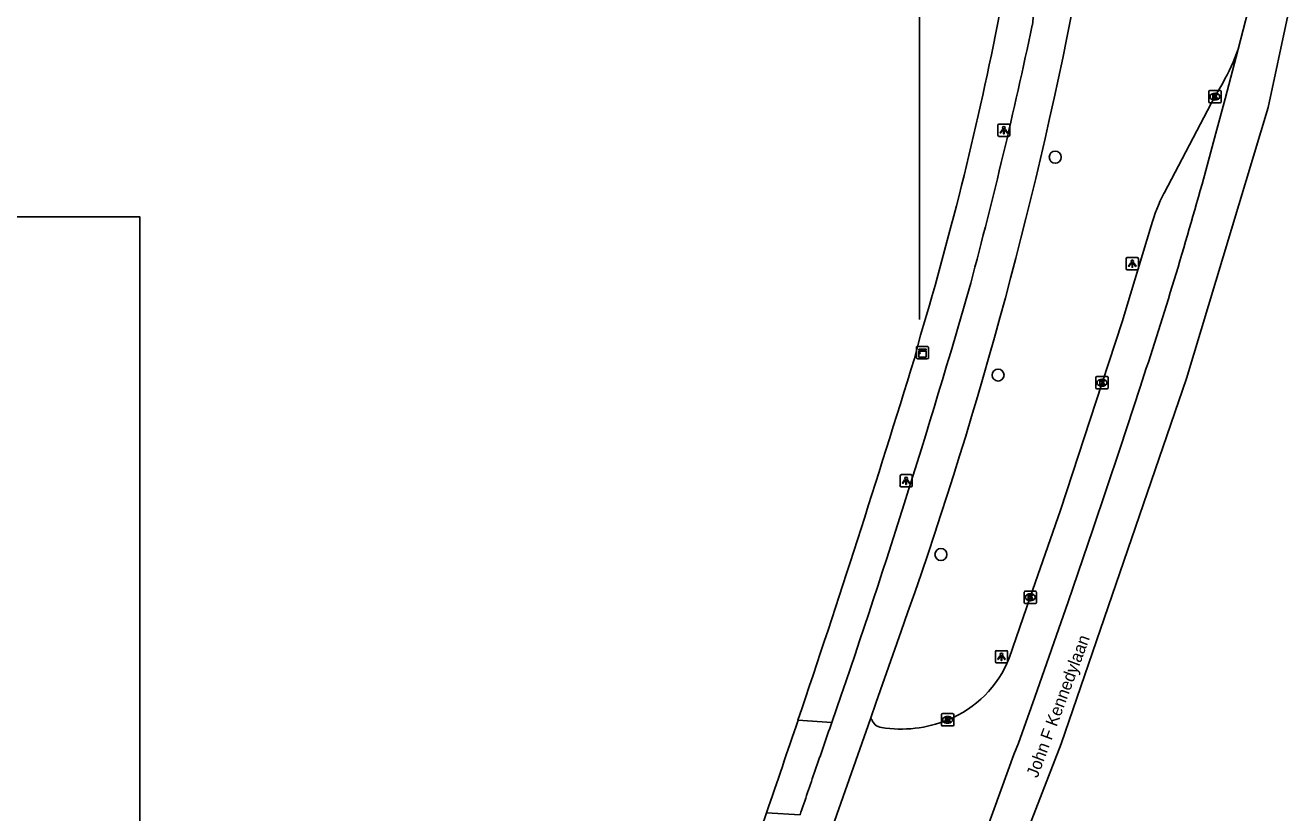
# Model space of a CAD drawing. Extents: x 161243 to 161752, y 384138 to 384885.
# Drawn here: x 161641 to 161744, y 384751.2 to 384815.5 of the extents above; entities that cross this region are included whole.
import ezdxf

# ---------------------------------------------------------------- set-up
doc = ezdxf.new("R2010")
doc.units = 0
for name, color, linetype in [('IMGEO_Boom', 7, 'Continuous'), ('IMGEO_Fietspad_gesloten', 7, 'Continuous'), ('IMGEO_Hek', 7, 'Continuous'), ('IMGEO_Kast', 7, 'Continuous'), ('IMGEO_Kolk', 7, 'Continuous'), ('IMGEO_Lichtpunt', 7, 'Continuous'), ('IMGEO_Openbare_ruimte_label', 7, 'Continuous'), ('IMGEO_Pand_vergunning_verleend', 7, 'Continuous'), ('IMGEO_Rijbaan_lokaal_gesloten', 7, 'Continuous'), ('IMGEO_Rijbaan_lokaal_open', 7, 'Continuous'), ('IMGEO_Voetpad_open', 7, 'Continuous')]:
    doc.layers.add(name, color=color, linetype=linetype)

msp = doc.modelspace()

# ---------------------------------------------------------------- linework, layer by layer
at = {"layer": 'IMGEO_Boom'}
for centre in [(161725.07, 384804.71), (161720.41, 384786.93), (161715.75, 384772.28)]:
    msp.add_circle(centre, 0.489, dxfattribs=at)
at = {"layer": 'IMGEO_Fietspad_gesloten'}
msp.add_lwpolyline([(161712.5, 384766.02), (161710.46, 384760.22), (161709.99, 384758.88)], dxfattribs=at)
for centre, radius, start, end in [((161715.17, 384816.77), 8.14, 350.8431, 58.2286), ((161376.64, 384885.92), 356.62, 340.3527, 348.9764), ((161325, 384899.29), 406.92, 345.0675, 348.1139), ((161030.54, 384992.23), 715.53, 340.93948, 343.95298)]:
    msp.add_arc(centre, radius, start, end, dxfattribs=at)
at = {"layer": 'IMGEO_Hek'}
msp.add_lwpolyline([(161709.2, 384824.32), (161714, 384817.76), (161713.99, 384791.46)], dxfattribs=at)
at = {"layer": 'IMGEO_Kast'}
for p, q in [((161713.74, 384788.34), (161713.74, 384789.18)), ((161713.74, 384789.18), (161713.74, 384788.34)), ((161713.81, 384789.26), (161714.65, 384789.26)), ((161714.65, 384789.26), (161713.81, 384789.26)), ((161714.74, 384789.19), (161714.74, 384788.35)), ((161714.74, 384788.35), (161714.74, 384789.19)), ((161714.66, 384788.26), (161713.82, 384788.26)), ((161713.82, 384788.26), (161714.66, 384788.26))]:
    msp.add_line(p, q, dxfattribs=at)
for points in [[(161713.93, 384789.05), (161714.53, 384789.05), (161714.53, 384788.97), (161713.93, 384788.97), (161713.93, 384789.05)], [(161713.93, 384788.88), (161714.53, 384788.88), (161714.53, 384788.39), (161713.93, 384788.39), (161713.93, 384788.88)]]:
    msp.add_lwpolyline(points, dxfattribs=at)
msp.add_circle((161714.02, 384788.72), 0.0377, dxfattribs=at)
for centre, start, end in [((161713.82, 384789.18), 92.4484, 184.2845), ((161713.82, 384789.18), 92.4484, 184.2845), ((161714.66, 384789.18), 2.4484, 94.2845), ((161714.66, 384789.18), 2.4484, 94.2845), ((161713.82, 384788.34), 182.4484, 274.2845), ((161713.82, 384788.34), 182.4484, 274.2845), ((161714.66, 384788.34), 272.4484, 4.2845), ((161714.66, 384788.34), 272.4484, 4.2845)]:
    msp.add_arc(centre, 0.0779, start, end, dxfattribs=at)
at = {"layer": 'IMGEO_Kolk'}
for p, q in [((161737.6, 384809.22), (161737.6, 384810.08)), ((161737.68, 384810.15), (161738.53, 384810.15)), ((161738.09, 384809.93), (161738.12, 384809.93)), ((161738.6, 384810.08), (161738.6, 384809.22)), ((161738.53, 384809.15), (161737.68, 384809.15)), ((161738.11, 384809.37), (161738.09, 384809.37)), ((161728.39, 384785.88), (161728.39, 384786.73)), ((161728.46, 384786.8), (161729.31, 384786.8)), ((161728.87, 384786.58), (161728.9, 384786.58)), ((161728.9, 384786.02), (161728.87, 384786.02)), ((161729.39, 384786.73), (161729.39, 384785.88)), ((161729.31, 384785.8), (161728.46, 384785.8)), ((161722.54, 384768.36), (161722.54, 384769.22)), ((161722.61, 384769.29), (161723.47, 384769.29)), ((161723.03, 384769.07), (161723.05, 384769.07)), ((161723.05, 384768.51), (161723.03, 384768.51)), ((161723.54, 384769.22), (161723.54, 384768.36)), ((161723.47, 384768.29), (161722.61, 384768.29)), ((161715.79, 384758.36), (161715.79, 384759.21)), ((161715.86, 384759.29), (161716.71, 384759.29)), ((161716.79, 384759.21), (161716.79, 384758.36)), ((161716.71, 384758.29), (161715.86, 384758.29)), ((161716.3, 384758.51), (161716.27, 384758.51)), ((161716.28, 384759.07), (161716.3, 384759.07))]:
    msp.add_line(p, q, dxfattribs=at)
for points in [[(161737.6, 384809.22), (161737.6, 384810.08)], [(161737.68, 384810.15), (161738.53, 384810.15)], [(161737.92, 384809.85), (161738.05, 384809.85), (161738.05, 384809.7), (161738.18, 384809.85), (161738.34, 384809.85), (161738.19, 384809.7), (161738.35, 384809.45), (161738.19, 384809.45), (161738.11, 384809.61), (161738.05, 384809.55), (161738.05, 384809.45), (161737.92, 384809.45), (161737.92, 384809.85)], [(161738.6, 384810.08), (161738.6, 384809.22)], [(161738.53, 384809.15), (161737.68, 384809.15)], [(161728.39, 384785.88), (161728.39, 384786.73)], [(161728.46, 384786.8), (161729.31, 384786.8)], [(161728.71, 384786.5), (161728.83, 384786.5), (161728.83, 384786.35), (161728.96, 384786.5), (161729.12, 384786.5), (161728.98, 384786.35), (161729.13, 384786.1), (161728.98, 384786.1), (161728.89, 384786.27), (161728.83, 384786.2), (161728.83, 384786.1), (161728.71, 384786.1), (161728.71, 384786.5)], [(161729.39, 384786.73), (161729.39, 384785.88)], [(161729.31, 384785.8), (161728.46, 384785.8)], [(161722.54, 384768.36), (161722.54, 384769.22)], [(161722.61, 384769.29), (161723.47, 384769.29)], [(161722.86, 384768.99), (161722.98, 384768.99), (161722.98, 384768.84), (161723.11, 384768.99), (161723.28, 384768.99), (161723.13, 384768.84), (161723.28, 384768.59), (161723.13, 384768.59), (161723.05, 384768.76), (161722.98, 384768.69), (161722.98, 384768.59), (161722.86, 384768.59), (161722.86, 384768.99)], [(161723.54, 384769.22), (161723.54, 384768.36)], [(161723.47, 384768.29), (161722.61, 384768.29)], [(161715.79, 384758.36), (161715.79, 384759.21)], [(161715.86, 384759.29), (161716.71, 384759.29)], [(161716.79, 384759.21), (161716.79, 384758.36)], [(161716.71, 384758.29), (161715.86, 384758.29)], [(161716.11, 384758.99), (161716.23, 384758.99), (161716.23, 384758.83), (161716.36, 384758.99), (161716.53, 384758.99), (161716.38, 384758.84), (161716.53, 384758.59), (161716.38, 384758.59), (161716.3, 384758.75), (161716.23, 384758.68), (161716.23, 384758.59), (161716.11, 384758.59), (161716.11, 384758.99)]]:
    msp.add_lwpolyline(points, dxfattribs=at)
for centre, start, end in [((161737.68, 384810.07), 91.552, 178.448), ((161737.68, 384810.07), 91.552, 178.448), ((161738.53, 384810.07), 1.552, 88.448), ((161738.53, 384810.07), 1.552, 88.448), ((161737.68, 384809.22), 181.552, 268.448), ((161737.68, 384809.22), 181.552, 268.448), ((161738.53, 384809.22), 271.552, 358.448), ((161738.53, 384809.22), 271.552, 358.448), ((161728.46, 384786.73), 91.552, 178.448), ((161728.46, 384786.73), 91.552, 178.448), ((161729.31, 384786.73), 1.552, 88.448), ((161729.31, 384786.73), 1.552, 88.448), ((161728.46, 384785.88), 181.552, 268.448), ((161728.46, 384785.88), 181.552, 268.448), ((161729.31, 384785.88), 271.552, 358.448), ((161729.31, 384785.88), 271.552, 358.448), ((161722.62, 384769.22), 91.552, 178.448), ((161722.62, 384769.22), 91.552, 178.448), ((161723.46, 384769.22), 1.552, 88.448), ((161723.46, 384769.22), 1.552, 88.448), ((161722.62, 384768.37), 181.552, 268.448), ((161722.62, 384768.37), 181.552, 268.448), ((161723.46, 384768.37), 271.552, 358.448), ((161723.46, 384768.37), 271.552, 358.448), ((161715.86, 384759.21), 91.552, 178.448), ((161715.86, 384759.21), 91.552, 178.448), ((161716.71, 384759.21), 1.552, 88.448), ((161716.71, 384759.21), 1.552, 88.448), ((161715.86, 384758.36), 181.552, 268.448), ((161715.86, 384758.36), 181.552, 268.448), ((161716.71, 384758.36), 271.552, 358.448), ((161716.71, 384758.36), 271.552, 358.448)]:
    msp.add_arc(centre, 0.0765, start, end, dxfattribs=at)
for centre, major_axis, ratio, start_param, end_param in [((161738.09, 384809.65), (-0.387, 0.002), 0.722429, 4.712389, 7.853982), ((161738.11, 384809.65), (-0.39, 0.002), 0.717154, 1.570796, 4.712389), ((161728.87, 384786.3), (-0.387, 0.002), 0.722429, 4.712389, 7.853982), ((161728.9, 384786.3), (-0.39, 0.002), 0.717154, 1.570796, 4.712389), ((161723.03, 384768.79), (-0.387, 0.002), 0.722429, 4.712389, 7.853982), ((161723.05, 384768.79), (-0.39, 0.002), 0.717154, 1.570796, 4.712389), ((161716.27, 384758.79), (-0.387, 0.002), 0.722429, 4.712389, 7.853982), ((161716.3, 384758.79), (-0.39, 0.002), 0.717154, 1.570796, 4.712389)]:
    msp.add_ellipse(centre, major_axis=major_axis, ratio=ratio, start_param=start_param, end_param=end_param, dxfattribs=at)
at = {"layer": 'IMGEO_Lichtpunt'}
for p, q in [((161720.38, 384807.31), (161720.38, 384806.51)), ((161720.38, 384807.31), (161720.38, 384806.51)), ((161721.28, 384807.41), (161720.48, 384807.41)), ((161721.28, 384807.41), (161720.48, 384807.41)), ((161721.38, 384806.51), (161721.38, 384807.31)), ((161721.38, 384806.51), (161721.38, 384807.31)), ((161720.48, 384806.41), (161721.28, 384806.41)), ((161720.48, 384806.41), (161721.28, 384806.41)), ((161730.86, 384796.42), (161730.86, 384795.62)), ((161730.86, 384796.42), (161730.86, 384795.62)), ((161731.76, 384796.52), (161730.95, 384796.52)), ((161731.76, 384796.52), (161730.95, 384796.52)), ((161731.86, 384795.62), (161731.86, 384796.42)), ((161731.86, 384795.62), (161731.86, 384796.42)), ((161730.95, 384795.52), (161731.76, 384795.52)), ((161730.95, 384795.52), (161731.76, 384795.52)), ((161712.41, 384778.7), (161712.41, 384777.9)), ((161712.41, 384778.7), (161712.41, 384777.9)), ((161713.31, 384778.8), (161712.5, 384778.8)), ((161713.31, 384778.8), (161712.5, 384778.8)), ((161713.41, 384777.9), (161713.41, 384778.7)), ((161713.41, 384777.9), (161713.41, 384778.7)), ((161712.5, 384777.8), (161713.31, 384777.8)), ((161712.5, 384777.8), (161713.31, 384777.8)), ((161720.19, 384764.34), (161720.19, 384763.53)), ((161720.19, 384764.34), (161720.19, 384763.53)), ((161721.09, 384764.43), (161720.28, 384764.43)), ((161721.09, 384764.43), (161720.28, 384764.43)), ((161721.19, 384763.53), (161721.19, 384764.34)), ((161721.19, 384763.53), (161721.19, 384764.34)), ((161720.28, 384763.44), (161721.09, 384763.44)), ((161720.28, 384763.44), (161721.09, 384763.44))]:
    msp.add_line(p, q, dxfattribs=at)
for points in [[(161720.76, 384806.98), (161720.79, 384806.95), (161720.61, 384806.69), (161720.57, 384806.71), (161720.76, 384806.98)], [(161720.86, 384806.93), (161720.9, 384806.93), (161720.9, 384806.61), (161720.86, 384806.61), (161720.86, 384806.93)], [(161720.97, 384806.95), (161721.01, 384806.98), (161721.19, 384806.71), (161721.15, 384806.69), (161720.97, 384806.95)], [(161731.23, 384796.09), (161731.27, 384796.06), (161731.09, 384795.8), (161731.05, 384795.82), (161731.23, 384796.09)], [(161731.34, 384796.04), (161731.38, 384796.04), (161731.38, 384795.72), (161731.34, 384795.72), (161731.34, 384796.04)], [(161731.45, 384796.06), (161731.48, 384796.09), (161731.67, 384795.82), (161731.63, 384795.8), (161731.45, 384796.06)], [(161712.78, 384778.37), (161712.82, 384778.34), (161712.63, 384778.08), (161712.6, 384778.11), (161712.78, 384778.37)], [(161712.88, 384778.32), (161712.93, 384778.32), (161712.93, 384778), (161712.88, 384778), (161712.88, 384778.32)], [(161712.99, 384778.34), (161713.03, 384778.37), (161713.22, 384778.1), (161713.18, 384778.08), (161712.99, 384778.34)], [(161720.56, 384764), (161720.6, 384763.97), (161720.41, 384763.71), (161720.38, 384763.74), (161720.56, 384764)], [(161720.66, 384763.95), (161720.71, 384763.95), (161720.71, 384763.63), (161720.66, 384763.63), (161720.66, 384763.95)], [(161720.77, 384763.97), (161720.81, 384764), (161721, 384763.74), (161720.96, 384763.71), (161720.77, 384763.97)]]:
    msp.add_lwpolyline(points, dxfattribs=at)
for centre in [(161720.88, 384807.11), (161731.36, 384796.22), (161712.91, 384778.5), (161720.69, 384764.14)]:
    msp.add_circle(centre, 0.0994, dxfattribs=at)
for centre, start, end in [((161720.48, 384807.31), 90, 180), ((161720.48, 384807.31), 90, 180), ((161720.48, 384806.51), 180, 270), ((161720.48, 384806.51), 180, 270), ((161721.28, 384807.31), 0, 90), ((161721.28, 384807.31), 0, 90), ((161721.28, 384806.51), 270, 0), ((161721.28, 384806.51), 270, 360), ((161730.95, 384796.42), 90, 180), ((161730.95, 384796.42), 90, 180), ((161731.76, 384796.42), 0, 90), ((161731.76, 384796.42), 0, 90), ((161730.95, 384795.62), 180, 270), ((161730.95, 384795.62), 180, 270), ((161731.76, 384795.62), 270, 0), ((161731.76, 384795.62), 270, 360), ((161712.5, 384778.7), 90, 180), ((161712.5, 384778.7), 90, 180), ((161713.31, 384778.7), 0, 90), ((161713.31, 384778.7), 0, 90), ((161712.5, 384777.9), 180, 270), ((161712.5, 384777.9), 180, 270), ((161713.31, 384777.9), 270, 0), ((161713.31, 384777.9), 270, 360), ((161720.28, 384764.34), 90, 180), ((161720.28, 384764.34), 90, 180), ((161721.09, 384764.34), 0, 90), ((161721.09, 384764.34), 0, 90), ((161720.28, 384763.53), 180, 270), ((161720.28, 384763.53), 180, 270), ((161721.09, 384763.53), 270, 0), ((161721.09, 384763.53), 270, 360)]:
    msp.add_arc(centre, 0.0946, start, end, dxfattribs=at)
at = {"layer": 'IMGEO_Pand_vergunning_verleend'}
msp.add_lwpolyline([(161594.18, 384722.29), (161594.18, 384737.51), (161607.77, 384737.51), (161607.77, 384799.84), (161650.38, 384799.84), (161650.38, 384737.08), (161656.32, 384737.08), (161656.32, 384722.29), (161594.18, 384722.29)], dxfattribs=at)
at = {"layer": 'IMGEO_Rijbaan_lokaal_gesloten'}
for points in [[(161744.05, 384816.28), (161742.45, 384808.76), (161735.78, 384786.65), (161725.57, 384756.83), (161716.25, 384732.83), (161712.72, 384722.3), (161707.13, 384707.91), (161694.57, 384679.26), (161680.18, 384650.09), (161667.1, 384624.19), (161658.51, 384607.26)], [(161740.82, 384816.69), (161740, 384813.52)], [(161740, 384813.52), (161738.95, 384809.48), (161738.18, 384806.66), (161737.06, 384802.5)], [(161733.95, 384801.78), (161738.1, 384809.65), (161738.74, 384810.76)], [(161721.31, 384763.82), (161723.04, 384768.79), (161725.49, 384775.9), (161728.89, 384786.3), (161730.54, 384791.27), (161731.21, 384793.52), (161732.89, 384799.1)], [(161732, 384785.94), (161730.38, 384780.96), (161728.14, 384774.32), (161726.12, 384768.43), (161723.42, 384760.65), (161722.08, 384756.88), (161721.7, 384755.96), (161712.78, 384731.32), (161700.18, 384699.41), (161692.45, 384682.11)], [(161707.05, 384750.51), (161709.99, 384758.88)], [(161709.99, 384758.88), (161710.1, 384758.84)]]:
    msp.add_lwpolyline(points, dxfattribs=at)
for centre, radius, start, end in [((161723.94, 384819.15), 17.01, 330.4533, 340.6775), ((161366.38, 384906.58), 385.01, 341.7382, 344.3165), ((161747.83, 384794.77), 15.55, 153.1574, 163.8286), ((161713, 384767.08), 8.93, 291.639, 338.5775), ((161710.99, 384759.08), 0.921, 194.8928, 263.401), ((161712.5, 384767.94), 9.91, 260.628, 292.4989)]:
    msp.add_arc(centre, radius, start, end, dxfattribs=at)
at = {"layer": 'IMGEO_Rijbaan_lokaal_open'}
for points in [[(161704.08, 384758.75), (161706.84, 384758.56)], [(161701.51, 384751.2), (161704.25, 384751.02)]]:
    msp.add_lwpolyline(points, dxfattribs=at)
for centre, radius, start, end in [((160591.97, 385133.79), 1173.65, 340.97507, 341.36439), ((161038.18, 384989.52), 707.42, 340.61079, 340.94436), ((160913.04, 385019.97), 835.67, 341.22596, 341.48978)]:
    msp.add_arc(centre, radius, start, end, dxfattribs=at)
at = {"layer": 'IMGEO_Voetpad_open'}
for points in [[(161714.08, 384790.19), (161713.58, 384788.28)], [(161701.51, 384751.2), (161701.09, 384750), (161700.63, 384748.68), (161700.17, 384747.35)]]:
    msp.add_lwpolyline(points, dxfattribs=at)
for centre, radius, start, end in [((161448.91, 384869.35), 276.74, 343.3794, 348.9636), ((160652.55, 385113.2), 1109.66, 341.37217, 342.97397)]:
    msp.add_arc(centre, radius, start, end, dxfattribs=at)

# ---------------------------------------------------------------- texts
at = {"layer": 'IMGEO_Openbare_ruimte_label'}
msp.add_text('John F Kennedylaan', height=1, rotation=69.5177, dxfattribs=at).set_placement((161723.62, 384753.99))

doc.saveas('drawing.dxf')
